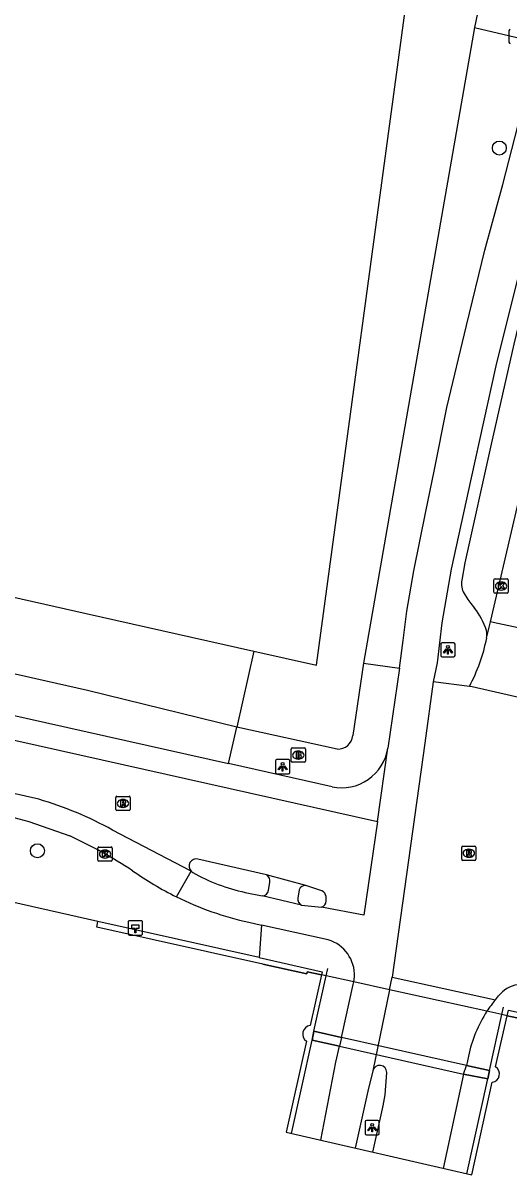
# Model space of a CAD drawing. Extents: x 162172 to 163187, y 382874 to 383684.
# Drawn here: x 163062.4 to 163096.4, y 382881.5 to 382962.2 of the extents above; entities that cross this region are included whole.
import ezdxf

# ---------------------------------------------------------------- set-up
doc = ezdxf.new("R2010")
doc.units = 0
for name, color, linetype in [('IMGEO_Boom', 7, 'Continuous'), ('IMGEO_Brandkraan', 7, 'Continuous'), ('IMGEO_Dek', 7, 'Continuous'), ('IMGEO_Fietspad_gesloten', 7, 'Continuous'), ('IMGEO_Groenvoorziening', 7, 'Continuous'), ('IMGEO_Hectometerpaal', 7, 'Continuous'), ('IMGEO_Hek', 7, 'Continuous'), ('IMGEO_Kademuur', 7, 'Continuous'), ('IMGEO_Kolk', 7, 'Continuous'), ('IMGEO_Lichtpunt', 7, 'Continuous'), ('IMGEO_Pand', 7, 'Continuous'), ('IMGEO_Parkeervlak_open', 7, 'Continuous'), ('IMGEO_Pijler', 7, 'Continuous'), ('IMGEO_Rijbaan_lokaal_gesloten', 7, 'Continuous'), ('IMGEO_Rijbaan_lokaal_open', 7, 'Continuous'), ('IMGEO_Rioolput', 7, 'Continuous'), ('IMGEO_Voetpad_gesloten', 7, 'Continuous'), ('IMGEO_Voetpad_open', 7, 'Continuous'), ('IMGEO_Waterloop', 7, 'Continuous')]:
    doc.layers.add(name, color=color, linetype=linetype)

msp = doc.modelspace()

# ---------------------------------------------------------------- linework, layer by layer
at = {"layer": 'IMGEO_Boom'}
for centre in [(163095.746, 382953.435), (163063.365, 382904.197)]:
    msp.add_circle(centre, 0.489, dxfattribs=at)
at = {"layer": 'IMGEO_Brandkraan'}
for p, q in [((163081.155, 382910.471), (163081.155, 382911.323)), ((163081.23, 382911.397), (163082.082, 382911.397)), ((163081.643, 382911.177), (163081.668, 382911.177)), ((163082.156, 382911.323), (163082.156, 382910.471)), ((163082.082, 382910.397), (163081.23, 382910.397)), ((163081.666, 382910.617), (163081.641, 382910.617))]:
    msp.add_line(p, q, dxfattribs=at)
for points in [[(163081.155, 382910.471), (163081.155, 382911.323)], [(163081.23, 382911.397), (163082.082, 382911.397)], [(163081.503, 382911.097), (163081.503, 382910.697), (163081.716, 382910.697)], [(163081.734, 382911.097), (163081.503, 382911.097)], [(163082.156, 382911.323), (163082.156, 382910.471)], [(163082.082, 382910.397), (163081.23, 382910.397)], [(163081.682, 382911.016), (163081.628, 382911.016), (163081.628, 382910.94)], [(163081.628, 382910.94), (163081.681, 382910.94)], [(163081.69, 382910.864), (163081.628, 382910.864), (163081.628, 382910.783)], [(163081.628, 382910.783), (163081.69, 382910.783)]]:
    msp.add_lwpolyline(points, dxfattribs=at)
for centre, radius, start, end in [((163081.232, 382911.321), 0.0765, 91.55205, 178.44795), ((163081.232, 382911.321), 0.0765, 91.55205, 178.44795), ((163081.738, 382910.952), 0.145, 59.4692, 91.53667), ((163081.763, 382910.999), 0.0922, 285.51372, 58.15012), ((163082.08, 382911.321), 0.0765, 1.55205, 88.44795), ((163082.08, 382911.321), 0.0765, 1.55205, 88.44795), ((163081.232, 382910.473), 0.0765, 181.55205, 268.44795), ((163081.232, 382910.473), 0.0765, 181.55205, 268.44795), ((163081.683, 382910.978), 0.0379, 267.82845, 90.93552), ((163081.691, 382910.823), 0.0404, 269.87594, 90.50774), ((163081.722, 382910.948), 0.251, 268.66757, 293.53466), ((163081.768, 382910.807), 0.105, 301.31148, 78.98903), ((163082.08, 382910.473), 0.0765, 271.55205, 358.44795), ((163082.08, 382910.473), 0.0765, 271.55205, 358.44795)]:
    msp.add_arc(centre, radius, start, end, dxfattribs=at)
for centre, major_axis, ratio, start_param, end_param in [((163081.642, 382910.897), (-0.387, 0.002), 0.722429, 4.712389, 7.853982), ((163081.667, 382910.897), (-0.39, 0.002), 0.717154, 1.570796, 4.712389)]:
    msp.add_ellipse(centre, major_axis=major_axis, ratio=ratio, start_param=start_param, end_param=end_param, dxfattribs=at)
at = {"layer": 'IMGEO_Dek'}
for points in [[(163095.487, 382889.055), (163096.292, 382892.638), (163095.924, 382892.719), (163094.879, 382892.949), (163088.045, 382894.456), (163085.539, 382895.008), (163083.606, 382895.434), (163083.29, 382895.504), (163082.477, 382891.948)], [(163082.218, 382890.856), (163080.805, 382884.475), (163093.814, 382881.481)], [(163093.814, 382881.481), (163093.814, 382881.481), (163095.253, 382887.979)]]:
    msp.add_lwpolyline(points, dxfattribs=at)
for centre, radius, start, end in [((163082.563, 382891.351), 0.603, 98.19781, 235.11653), ((163095.172, 382888.56), 0.587, 277.96245, 57.49916)]:
    msp.add_arc(centre, radius, start, end, dxfattribs=at)
at = {"layer": 'IMGEO_Fietspad_gesloten'}
for points in [[(163088.757, 382916.995), (163089.008, 382918.922), (163089.256, 382920.982), (163089.754, 382923.81), (163090.596, 382927.96), (163091.172, 382930.795), (163092.075, 382935.245), (163093.44, 382940.989), (163094.73, 382946.277), (163096, 382950.875), (163098.541, 382960.788)], [(163101.032, 382959.969), (163100.989, 382959.837), (163100.585, 382958.58), (163095.501, 382938.167), (163093.763, 382930.329), (163092.36, 382923.927), (163091.726, 382920.175), (163091.381, 382917.358), (163091.114, 382916.022)], [(163088.757, 382916.995), (163087.933, 382911.374)], [(163074.137, 382902.764), (163074.254, 382902.674)], [(163077.927, 382901.28), (163079.111, 382901.04)], [(163081.889, 382900.39), (163079.111, 382901.04)], [(163081.889, 382900.39), (163083.281, 382900.241)], [(163078.182, 382899.182), (163079.073, 382898.985)], [(163083.748, 382897.954), (163079.073, 382898.985)], [(163084.677, 382891.109), (163085.511, 382894.822), (163085.539, 382895.008)], [(163085.539, 382895.008), (163085.592, 382895.362)], [(163088.045, 382894.456), (163085.539, 382895.008)], [(163084.677, 382891.109), (163084.54, 382890.5)], [(163083.232, 382883.917), (163083.232, 382883.917), (163084.287, 382889.375), (163084.54, 382890.5)], [(163086.877, 382888.785), (163086.539, 382887.354), (163085.65, 382883.36), (163085.65, 382883.36)]]:
    msp.add_lwpolyline(points, dxfattribs=at)
for centre, radius, start, end in [((163080.701, 382914.124), 13.14, 240.61976, 257.81411), ((163083.212, 382921.511), 22.889, 243.80546, 257.30384), ((163083.009, 382895.477), 2.585, 357.4594, 73.3982)]:
    msp.add_arc(centre, radius, start, end, dxfattribs=at)
at = {"layer": 'IMGEO_Groenvoorziening'}
msp.add_lwpolyline([(163094.005, 382961.869), (163086.219, 382917.351)], dxfattribs=at)
at = {"layer": 'IMGEO_Hectometerpaal'}
for p, q in [((163069.735, 382899.21), (163069.735, 382898.369)), ((163069.735, 382899.21), (163069.735, 382898.369)), ((163070.651, 382899.294), (163069.81, 382899.294)), ((163070.651, 382899.294), (163069.81, 382899.294)), ((163070.735, 382898.378), (163070.735, 382899.219)), ((163070.735, 382898.378), (163070.735, 382899.219)), ((163069.819, 382898.294), (163070.66, 382898.294)), ((163069.819, 382898.294), (163070.66, 382898.294))]:
    msp.add_line(p, q, dxfattribs=at)
msp.add_lwpolyline([(163070.26, 382898.438), (163070.2, 382898.438), (163070.2, 382898.743), (163069.98, 382898.743), (163069.98, 382899.012), (163070.48, 382899.012), (163070.48, 382898.743), (163070.26, 382898.743), (163070.26, 382898.438)], dxfattribs=at)
for centre, start, end in [((163069.813, 382899.216), 92.4484, 184.28452), ((163069.813, 382899.216), 92.4484, 184.28452), ((163070.657, 382899.216), 2.4484, 94.28452), ((163070.657, 382899.216), 2.4484, 94.28452), ((163069.813, 382898.372), 182.4484, 274.28452), ((163069.813, 382898.372), 182.4484, 274.28452), ((163070.657, 382898.372), 272.4484, 4.28452), ((163070.657, 382898.372), 272.4484, 4.28452)]:
    msp.add_arc(centre, 0.0779, start, end, dxfattribs=at)
at = {"layer": 'IMGEO_Hek'}
for points in [[(163079.179, 382896.25), (163082.247, 382895.571)], [(163082.247, 382895.571), (163082.276, 382895.718)], [(163082.276, 382895.718), (163083.29, 382895.504)], [(163083.606, 382895.434), (163083.721, 382895.958)], [(163081.177, 382884.39), (163082.617, 382890.935), (163082.751, 382891.545), (163083.606, 382895.434)], [(163093.469, 382881.56), (163094.932, 382888.21), (163095.062, 382888.799), (163095.924, 382892.719)], [(163095.924, 382892.719), (163096.041, 382893.249)], [(163096.292, 382892.638), (163097.315, 382892.419)]]:
    msp.add_lwpolyline(points, dxfattribs=at)
at = {"layer": 'IMGEO_Kademuur'}
for points in [[(163083.29, 382895.504), (163082.276, 382895.718), (163082.247, 382895.571), (163079.179, 382896.25), (163067.521, 382898.832), (163067.609, 382899.249)], [(163078.913, 382896.711), (163067.609, 382899.249)], [(163078.913, 382896.711), (163083.339, 382895.717), (163083.29, 382895.504)], [(163096.292, 382892.638), (163095.924, 382892.719), (163094.879, 382892.949), (163088.045, 382894.456), (163085.539, 382895.008), (163083.606, 382895.434), (163083.29, 382895.504)], [(163096.292, 382892.638), (163096.381, 382893.034), (163109.492, 382890.146)], [(163109.492, 382890.146), (163109.368, 382889.622), (163097.265, 382892.262), (163097.315, 382892.419), (163096.292, 382892.638)]]:
    msp.add_lwpolyline(points, dxfattribs=at)
at = {"layer": 'IMGEO_Kolk'}
for p, q in [((163095.369, 382922.319), (163095.369, 382923.171)), ((163095.444, 382923.245), (163096.296, 382923.245)), ((163096.37, 382923.171), (163096.37, 382922.319)), ((163095.88, 382922.465), (163095.855, 382922.465)), ((163095.857, 382923.025), (163095.882, 382923.025)), ((163096.296, 382922.245), (163095.444, 382922.245)), ((163067.608, 382903.534), (163067.608, 382904.386)), ((163067.683, 382904.46), (163068.535, 382904.46)), ((163068.096, 382904.24), (163068.121, 382904.24)), ((163068.609, 382904.386), (163068.609, 382903.534)), ((163068.535, 382903.46), (163067.683, 382903.46)), ((163068.119, 382903.68), (163068.094, 382903.68))]:
    msp.add_line(p, q, dxfattribs=at)
for points in [[(163095.369, 382922.319), (163095.369, 382923.171)], [(163095.444, 382923.245), (163096.296, 382923.245)], [(163096.37, 382923.171), (163096.37, 382922.319)], [(163095.69, 382922.945), (163095.813, 382922.945), (163095.813, 382922.794), (163095.943, 382922.945), (163096.107, 382922.945), (163095.961, 382922.794), (163096.114, 382922.545), (163095.962, 382922.545), (163095.877, 382922.709), (163095.813, 382922.642), (163095.813, 382922.545), (163095.69, 382922.545), (163095.69, 382922.945)], [(163096.296, 382922.245), (163095.444, 382922.245)], [(163067.608, 382903.534), (163067.608, 382904.386)], [(163067.683, 382904.46), (163068.535, 382904.46)], [(163067.929, 382904.16), (163068.052, 382904.16), (163068.052, 382904.009), (163068.182, 382904.16), (163068.346, 382904.16), (163068.2, 382904.009), (163068.353, 382903.76), (163068.201, 382903.76), (163068.116, 382903.924), (163068.052, 382903.857), (163068.052, 382903.76), (163067.929, 382903.76), (163067.929, 382904.16)], [(163068.609, 382904.386), (163068.609, 382903.534)], [(163068.535, 382903.46), (163067.683, 382903.46)]]:
    msp.add_lwpolyline(points, dxfattribs=at)
for centre, start, end in [((163095.446, 382923.169), 91.55205, 178.44795), ((163095.446, 382923.169), 91.55205, 178.44795), ((163096.294, 382923.169), 1.55205, 88.44795), ((163096.294, 382923.169), 1.55205, 88.44795), ((163095.446, 382922.321), 181.55205, 268.44795), ((163095.446, 382922.321), 181.55205, 268.44795), ((163096.294, 382922.321), 271.55205, 358.44795), ((163096.294, 382922.321), 271.55205, 358.44795), ((163067.685, 382904.384), 91.55205, 178.44795), ((163067.685, 382904.384), 91.55205, 178.44795), ((163068.533, 382904.384), 1.55205, 88.44795), ((163068.533, 382904.384), 1.55205, 88.44795), ((163067.685, 382903.536), 181.55205, 268.44795), ((163067.685, 382903.536), 181.55205, 268.44795), ((163068.533, 382903.536), 271.55205, 358.44795), ((163068.533, 382903.536), 271.55205, 358.44795)]:
    msp.add_arc(centre, 0.0765, start, end, dxfattribs=at)
for centre, major_axis, ratio, start_param, end_param in [((163095.856, 382922.745), (-0.387, 0.002), 0.722429, 4.712389, 7.853982), ((163095.881, 382922.745), (-0.39, 0.002), 0.717154, 1.570796, 4.712389), ((163068.095, 382903.96), (-0.387, 0.002), 0.722429, 4.712389, 7.853982), ((163068.12, 382903.96), (-0.39, 0.002), 0.717154, 1.570796, 4.712389)]:
    msp.add_ellipse(centre, major_axis=major_axis, ratio=ratio, start_param=start_param, end_param=end_param, dxfattribs=at)
at = {"layer": 'IMGEO_Lichtpunt'}
for p, q in [((163096.423, 382961.657), (163096.423, 382960.85)), ((163096.423, 382961.657), (163096.423, 382960.85)), ((163091.644, 382918.677), (163091.644, 382917.87)), ((163091.644, 382918.677), (163091.644, 382917.87)), ((163092.546, 382918.772), (163091.738, 382918.772)), ((163092.546, 382918.772), (163091.738, 382918.772)), ((163092.64, 382917.87), (163092.64, 382918.677)), ((163092.64, 382917.87), (163092.64, 382918.677)), ((163091.738, 382917.776), (163092.546, 382917.776)), ((163091.738, 382917.776), (163092.546, 382917.776)), ((163080.058, 382910.487), (163080.058, 382909.68)), ((163080.058, 382910.487), (163080.058, 382909.68)), ((163080.96, 382910.582), (163080.152, 382910.582)), ((163080.96, 382910.582), (163080.152, 382910.582)), ((163081.054, 382909.68), (163081.054, 382910.487)), ((163081.054, 382909.68), (163081.054, 382910.487)), ((163080.152, 382909.586), (163080.96, 382909.586)), ((163080.152, 382909.586), (163080.96, 382909.586)), ((163086.338, 382885.199), (163086.338, 382884.392)), ((163086.338, 382885.199), (163086.338, 382884.392)), ((163087.24, 382885.294), (163086.432, 382885.294)), ((163087.24, 382885.294), (163086.432, 382885.294)), ((163087.334, 382884.392), (163087.334, 382885.199)), ((163087.334, 382884.392), (163087.334, 382885.199)), ((163086.432, 382884.298), (163087.24, 382884.298)), ((163086.432, 382884.298), (163087.24, 382884.298))]:
    msp.add_line(p, q, dxfattribs=at)
for points in [[(163092.018, 382918.341), (163092.057, 382918.313), (163091.869, 382918.051), (163091.831, 382918.078), (163092.018, 382918.341)], [(163092.12, 382918.293), (163092.167, 382918.293), (163092.167, 382917.971), (163092.12, 382917.971), (163092.12, 382918.293)], [(163092.23, 382918.313), (163092.268, 382918.34), (163092.455, 382918.078), (163092.416, 382918.05), (163092.23, 382918.313)], [(163080.432, 382910.151), (163080.471, 382910.123), (163080.283, 382909.861), (163080.245, 382909.888), (163080.432, 382910.151)], [(163080.534, 382910.103), (163080.581, 382910.103), (163080.581, 382909.781), (163080.534, 382909.781), (163080.534, 382910.103)], [(163080.644, 382910.123), (163080.682, 382910.15), (163080.869, 382909.888), (163080.83, 382909.86), (163080.644, 382910.123)], [(163086.712, 382884.863), (163086.751, 382884.835), (163086.563, 382884.573), (163086.525, 382884.6), (163086.712, 382884.863)], [(163086.814, 382884.815), (163086.861, 382884.815), (163086.861, 382884.493), (163086.814, 382884.493), (163086.814, 382884.815)], [(163086.924, 382884.835), (163086.962, 382884.862), (163087.149, 382884.6), (163087.11, 382884.572), (163086.924, 382884.835)]]:
    msp.add_lwpolyline(points, dxfattribs=at)
for centre in [(163092.143, 382918.475), (163080.557, 382910.285), (163086.837, 382884.997)]:
    msp.add_circle(centre, 0.0994, dxfattribs=at)
for centre, start, end in [((163096.517, 382961.657), 90, 180), ((163096.517, 382961.657), 90, 180), ((163096.517, 382960.85), 180, 270), ((163096.517, 382960.85), 180, 270), ((163091.738, 382918.677), 90, 180), ((163091.738, 382918.677), 90, 180), ((163092.546, 382918.677), 0, 90), ((163092.546, 382918.677), 0, 90), ((163091.738, 382917.87), 180, 270), ((163091.738, 382917.87), 180, 270), ((163092.546, 382917.87), 270, 0), ((163092.546, 382917.87), 270, 360), ((163080.152, 382910.487), 90, 180), ((163080.152, 382910.487), 90, 180), ((163080.96, 382910.487), 0, 90), ((163080.96, 382910.487), 0, 90), ((163080.152, 382909.68), 180, 270), ((163080.152, 382909.68), 180, 270), ((163080.96, 382909.68), 270, 0), ((163080.96, 382909.68), 270, 360), ((163086.432, 382885.199), 90, 180), ((163086.432, 382885.199), 90, 180), ((163087.24, 382885.199), 0, 90), ((163087.24, 382885.199), 0, 90), ((163086.432, 382884.392), 180, 270), ((163086.432, 382884.392), 180, 270), ((163087.24, 382884.392), 270, 0), ((163087.24, 382884.392), 270, 360)]:
    msp.add_arc(centre, 0.0946, start, end, dxfattribs=at)
at = {"layer": 'IMGEO_Pand'}
for points in [[(163078.547, 382918.193), (163082.937, 382917.209), (163089.213, 382963.592)], [(162993.865, 382937.183), (162994.32, 382937.081), (163000, 382935.807), (163022.198, 382930.829), (163048.344, 382924.966), (163054.02, 382923.693), (163066.783, 382920.831), (163078.547, 382918.193)]]:
    msp.add_lwpolyline(points, dxfattribs=at)
at = {"layer": 'IMGEO_Parkeervlak_open'}
for points in [[(163101.738, 382959.841), (163101.233, 382957.664), (163100.352, 382954.578), (163096.775, 382939.698), (163095.184, 382932.685), (163093.328, 382924.373), (163093.116, 382923.157)], [(163093.274, 382922.221), (163093.532, 382921.803), (163093.754, 382921.515), (163094, 382921.204)], [(163078.547, 382918.193), (163077.342, 382912.864)]]:
    msp.add_lwpolyline(points, dxfattribs=at)
for centre, radius, start, end in [((163094.434, 382922.898), 1.343, 168.88472, 210.27808), ((163090.2, 382918.162), 4.867, 17.46108, 38.6726), ((163093.183, 382919.308), 1.689, 352.70051, 10.7578)]:
    msp.add_arc(centre, radius, start, end, dxfattribs=at)
at = {"layer": 'IMGEO_Pijler'}
msp.add_lwpolyline([(163084.677, 382891.109), (163082.751, 382891.545), (163082.617, 382890.935), (163084.54, 382890.5), (163093.231, 382888.535), (163094.932, 382888.21), (163095.062, 382888.799), (163093.452, 382889.156)], close=True, dxfattribs=at)
at = {"layer": 'IMGEO_Rijbaan_lokaal_gesloten'}
for points in [[(162571.899, 383023.687), (162773.34, 382978.384), (162787.291, 382975.248), (162824.157, 382966.963), (162829.302, 382965.805), (162943.475, 382940.176), (162960.356, 382936.387), (163076.773, 382910.308)], [(162571.522, 383022.029), (162786.88, 382973.603), (162917.14, 382944.312), (162943.106, 382938.499), (163087.202, 382906.239)], [(163063.468, 382907.805), (162942.339, 382935.016), (162786.012, 382970.134), (162582.55, 383015.84)], [(163095.127, 382920.233), (163097.841, 382931.845), (163100.869, 382944.801), (163101.115, 382945.804)], [(163087.202, 382906.239), (163087.933, 382911.374)], [(163084.021, 382908.667), (163076.773, 382910.308)], [(163061.72, 382906.535), (163062.776, 382906.254), (163065.631, 382905.242)], [(163087.202, 382906.239), (163086.245, 382899.688), (163083.281, 382900.241)], [(163074.137, 382902.764), (163068.625, 382905.649)], [(163079.429, 382902.501), (163074.619, 382903.615)], [(163073.109, 382900.973), (163074.137, 382902.764)], [(163082.176, 382901.766), (163079.429, 382902.501)], [(163083.307, 382901.389), (163082.176, 382901.766)], [(163083.609, 382900.679), (163083.606, 382900.994)], [(163088.045, 382894.456), (163088.225, 382895.328)], [(163088.225, 382895.328), (163095.474, 382893.76)], [(163088.045, 382894.456), (163086.877, 382888.785)], [(163094.879, 382892.949), (163088.045, 382894.456)], [(163093.586, 382889.812), (163093.452, 382889.156)], [(163086.871, 382883.079), (163086.871, 382883.079), (163087.613, 382886.315), (163087.75, 382887.084), (163087.856, 382888.66)], [(163093.231, 382888.535), (163091.802, 382881.944), (163091.802, 382881.944)], [(163093.231, 382888.535), (163093.452, 382889.156)]]:
    msp.add_lwpolyline(points, dxfattribs=at)
for centre, radius, start, end in [((163084.668, 382911.912), 3.309, 258.72038, 350.64403), ((163056.489, 382883.866), 24.935, 60.87625, 73.74683), ((163050.956, 382873.604), 34.876, 56.84286, 65.1165), ((163074.503, 382903.118), 0.51, 76.89876, 224.04746), ((163083.243, 382921.542), 22.93, 234.81705, 243.77146), ((163083.087, 382900.912), 0.525, 8.97562, 65.27306), ((163083.136, 382900.691), 0.473, 287.81629, 358.52768), ((163102.301, 382888.127), 8.851, 140.47649, 146.99133), ((163102.504, 382887.971), 9.106, 146.86275, 168.33657), ((163087.359, 382888.663), 0.497, 359.66525, 165.78229)]:
    msp.add_arc(centre, radius, start, end, dxfattribs=at)
at = {"layer": 'IMGEO_Rijbaan_lokaal_open'}
for points in [[(163094.859, 382919.093), (163095.041, 382919.869), (163095.127, 382920.233)], [(163099.255, 382919.348), (163095.323, 382920.191), (163095.127, 382920.233)], [(163091.114, 382916.022), (163090.515, 382911.729), (163088.225, 382895.328)], [(163093.646, 382915.709), (163091.114, 382916.022)], [(163098.24, 382914.675), (163093.852, 382915.683), (163093.646, 382915.709)], [(163095.474, 382893.76), (163095.687, 382894.022)]]:
    msp.add_lwpolyline(points, dxfattribs=at)
for centre, radius, start, end in [((163082.87, 382921.481), 12.225, 331.82489, 348.73452), ((163097.336, 382892.752), 2.081, 98.52902, 142.38712)]:
    msp.add_arc(centre, radius, start, end, dxfattribs=at)
at = {"layer": 'IMGEO_Rioolput'}
for p, q in [((163068.863, 382907.084), (163068.863, 382907.936)), ((163068.938, 382908.01), (163069.79, 382908.01)), ((163069.864, 382907.936), (163069.864, 382907.084)), ((163069.79, 382907.01), (163068.938, 382907.01)), ((163069.374, 382907.23), (163069.349, 382907.23)), ((163069.351, 382907.79), (163069.376, 382907.79)), ((163093.107, 382903.599), (163093.107, 382904.451)), ((163093.182, 382904.525), (163094.034, 382904.525)), ((163093.595, 382904.305), (163093.62, 382904.305)), ((163094.108, 382904.451), (163094.108, 382903.599)), ((163094.034, 382903.525), (163093.182, 382903.525)), ((163093.618, 382903.745), (163093.593, 382903.745))]:
    msp.add_line(p, q, dxfattribs=at)
for points in [[(163068.863, 382907.084), (163068.863, 382907.936)], [(163068.938, 382908.01), (163069.79, 382908.01)], [(163069.864, 382907.936), (163069.864, 382907.084)], [(163069.79, 382907.01), (163068.938, 382907.01)], [(163069.452, 382907.708), (163069.2, 382907.71), (163069.2, 382907.31)], [(163069.2, 382907.31), (163069.324, 382907.31), (163069.324, 382907.472), (163069.335, 382907.472)], [(163069.378, 382907.629), (163069.324, 382907.629), (163069.324, 382907.548)], [(163069.324, 382907.548), (163069.376, 382907.548)], [(163069.382, 382907.443), (163069.453, 382907.31), (163069.593, 382907.31), (163069.528, 382907.436)], [(163093.107, 382903.599), (163093.107, 382904.451)], [(163093.182, 382904.525), (163094.034, 382904.525)], [(163093.696, 382904.223), (163093.444, 382904.225), (163093.444, 382903.825)], [(163093.444, 382903.825), (163093.568, 382903.825), (163093.568, 382903.987), (163093.579, 382903.987)], [(163093.622, 382904.144), (163093.568, 382904.144), (163093.568, 382904.063)], [(163093.568, 382904.063), (163093.62, 382904.063)], [(163093.626, 382903.958), (163093.697, 382903.825), (163093.837, 382903.825), (163093.772, 382903.951)], [(163094.108, 382904.451), (163094.108, 382903.599)], [(163094.034, 382903.525), (163093.182, 382903.525)]]:
    msp.add_lwpolyline(points, dxfattribs=at)
for centre, radius, start, end in [((163068.94, 382907.934), 0.0765, 91.55205, 178.44795), ((163068.94, 382907.934), 0.0765, 91.55205, 178.44795), ((163069.788, 382907.934), 0.0765, 1.55205, 88.44795), ((163069.788, 382907.934), 0.0765, 1.55205, 88.44795), ((163068.94, 382907.086), 0.0765, 181.55205, 268.44795), ((163068.94, 382907.086), 0.0765, 181.55205, 268.44795), ((163069.334, 382907.419), 0.0533, 26.02933, 88.69889), ((163069.36, 382907.737), 0.19, 274.7715, 282.96867), ((163069.384, 382907.533), 0.0964, 77.00612, 93.18647), ((163069.398, 382907.59), 0.0378, 276.66336, 79.67722), ((163069.451, 382907.598), 0.109, 350.36119, 89.41601), ((163069.449, 382907.598), 0.112, 277.58423, 350.98172), ((163069.433, 382907.383), 0.108, 29.51342, 73.79051), ((163069.788, 382907.086), 0.0765, 271.55205, 358.44795), ((163069.788, 382907.086), 0.0765, 271.55205, 358.44795), ((163093.184, 382904.449), 0.0765, 91.55205, 178.44795), ((163093.184, 382904.449), 0.0765, 91.55205, 178.44795), ((163093.578, 382903.934), 0.0533, 26.02933, 88.69889), ((163093.604, 382904.252), 0.19, 274.7715, 282.96867), ((163093.628, 382904.048), 0.0964, 77.00612, 93.18647), ((163093.642, 382904.105), 0.0378, 276.66336, 79.67722), ((163093.695, 382904.113), 0.109, 350.36119, 89.41601), ((163093.693, 382904.113), 0.112, 277.58423, 350.98172), ((163093.677, 382903.898), 0.108, 29.51342, 73.79051), ((163094.032, 382904.449), 0.0765, 1.55205, 88.44795), ((163094.032, 382904.449), 0.0765, 1.55205, 88.44795), ((163093.184, 382903.601), 0.0765, 181.55205, 268.44795), ((163093.184, 382903.601), 0.0765, 181.55205, 268.44795), ((163094.032, 382903.601), 0.0765, 271.55205, 358.44795), ((163094.032, 382903.601), 0.0765, 271.55205, 358.44795)]:
    msp.add_arc(centre, radius, start, end, dxfattribs=at)
for centre, major_axis, ratio, start_param, end_param in [((163069.35, 382907.51), (-0.387, 0.002), 0.722429, 4.712389, 7.853982), ((163069.375, 382907.51), (-0.39, 0.002), 0.717154, 1.570796, 4.712389), ((163093.594, 382904.025), (-0.387, 0.002), 0.722429, 4.712389, 7.853982), ((163093.619, 382904.025), (-0.39, 0.002), 0.717154, 1.570796, 4.712389)]:
    msp.add_ellipse(centre, major_axis=major_axis, ratio=ratio, start_param=start_param, end_param=end_param, dxfattribs=at)
at = {"layer": 'IMGEO_Voetpad_gesloten'}
msp.add_lwpolyline([(163096.292, 382892.638), (163095.924, 382892.719), (163094.879, 382892.949)], dxfattribs=at)
at = {"layer": 'IMGEO_Voetpad_open'}
for points in [[(163094.223, 382962.874), (163094.005, 382961.869)], [(163094.005, 382961.869), (163097.275, 382961.115), (163098.541, 382960.788)], [(163077.342, 382912.864), (163066.871, 382915.427), (163052.88, 382918.586), (162992.328, 382932.257), (162983.779, 382934.187), (162984.781, 382939.169)], [(163086.219, 382917.351), (163085.47, 382912.263)], [(163086.219, 382917.351), (163088.757, 382916.995)], [(163076.773, 382910.308), (163077.342, 382912.864)], [(163084.384, 382911.319), (163077.342, 382912.864)], [(163079.558, 382901.437), (163079.656, 382901.969)], [(163081.714, 382901.466), (163081.621, 382900.88)], [(163079.073, 382898.985), (163078.913, 382896.711)], [(163085.539, 382895.008), (163083.606, 382895.434), (163083.29, 382895.504)], [(163084.54, 382890.5), (163082.617, 382890.935), (163082.751, 382891.545), (163084.677, 382891.109)], [(163093.452, 382889.156), (163095.062, 382888.799), (163094.932, 382888.21), (163093.231, 382888.535)]]:
    msp.add_lwpolyline(points, dxfattribs=at)
for centre, radius, start, end in [((163084.43, 382912.363), 1.045, 267.48862, 354.50865), ((163079.198, 382902.088), 0.474, 345.47469, 60.74039), ((163079.125, 382901.475), 0.435, 268.17954, 355.03979), ((163082.164, 382901.279), 0.487, 88.52988, 157.46553), ((163082.118, 382900.833), 0.499, 174.63858, 242.71334)]:
    msp.add_arc(centre, radius, start, end, dxfattribs=at)
at = {"layer": 'IMGEO_Waterloop'}
msp.add_lwpolyline([(163067.609, 382899.249), (163051.964, 382902.762), (163050.115, 382903.167)], dxfattribs=at)

doc.saveas('drawing.dxf')
